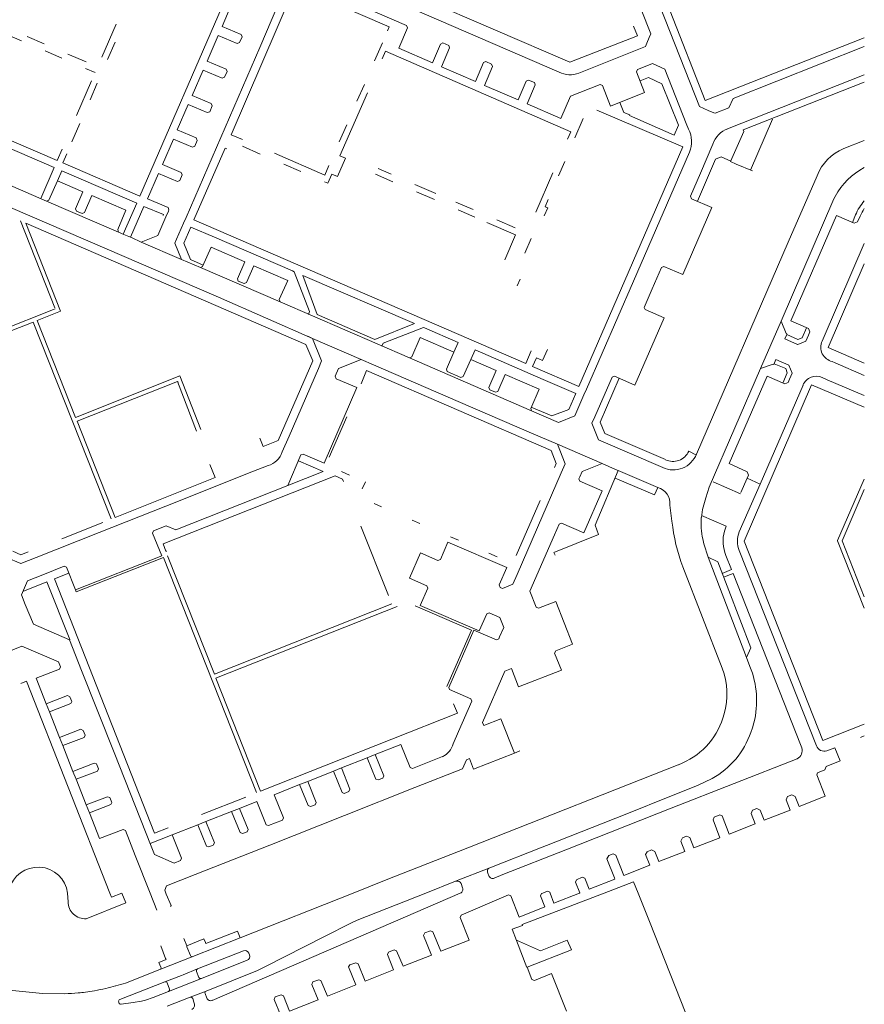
# Model space of a CAD drawing. Extents: x 145000 to 155000, y 457500 to 470000.
# Tile 473 of 548: x 154794 to 155000, y 464973 to 465213. Entities that reach past the tile are written whole.
import ezdxf

# ---------------------------------------------------------------- set-up
doc = ezdxf.new("R2010")
doc.units = 0
doc.header["$LTSCALE"] = 0.2
doc.header["$MEASUREMENT"] = 0
doc.layers.add('kant verharding', color=252, linetype='Continuous', lineweight=0)

msp = doc.modelspace()

# ---------------------------------------------------------------- linework, layer by layer
at = {"layer": 'kant verharding', "lineweight": 0}
for p, q in [((154883.63, 465222.24), (154928.1, 465203.03)), ((154952.6, 465215.52), (154961.16, 465193.68)), ((154817.22, 465212.32), (154813.73, 465204.27)), ((154883.53, 465210.71), (154883.92, 465211.68)), ((154944.58, 465209.5), (154943.62, 465211.83)), ((154789.17, 465210.39), (154794.09, 465208.28)), ((154795.5, 465209.32), (154799.68, 465207.52)), ((154928.1, 465203.03), (154944.58, 465209.5)), ((154961.16, 465193.68), (155000, 465209.02)), ((154815.11, 465203.68), (154816.96, 465207.91)), ((154880.37, 465203.38), (154882.27, 465207.78)), ((154799.87, 465205.79), (154803.97, 465204.02)), ((154805.44, 465205.04), (154809.88, 465203.11)), ((154809.78, 465201.53), (154812.11, 465200.53)), ((154948.27, 465202.69), (154946.06, 465201.83)), ((154945.22, 465198.45), (154947.31, 465199.31)), ((154966.62, 465186.77), (155000, 465199.93)), ((154811.25, 465198.49), (154807.58, 465190.03)), ((154810.89, 465193.86), (154812.61, 465197.89)), ((154876.05, 465193.51), (154877.88, 465197.61)), ((155000, 465198.19), (154970.41, 465186.5)), ((154934.64, 465191.35), (154955.68, 465182.34)), ((154808.39, 465188.08), (154806.45, 465183.6)), ((154871.72, 465183.58), (154873.55, 465187.72)), ((154931.35, 465189.27), (154929.31, 465184.58)), ((154977.61, 465189.12), (154972.21, 465176.67)), ((154970.57, 465186.11), (154967.35, 465178.76)), ((154970.41, 465186.5), (154970.57, 465186.11)), ((154852.45, 465180.59), (154848.08, 465182.48)), ((155000, 465183.89), (154994.98, 465181.91)), ((154836.24, 465164.5), (154843.83, 465182.04)), ((154843.83, 465182.04), (154844.29, 465181.89)), ((154855.96, 465180.77), (154868.2, 465175.44)), ((154967.4, 465178.86), (154965.06, 465179.88)), ((154862.33, 465176.33), (154858.24, 465178.1)), ((154868.2, 465175.44), (154869.23, 465177.78)), ((154926.81, 465178.8), (154925.27, 465175.26)), ((154884.86, 465173.83), (154880.63, 465175.67)), ((154884.45, 465175.67), (154881.23, 465177.07)), ((154923.91, 465175.97), (154919.72, 465166.38)), ((154890.18, 465173.19), (154895.34, 465170.96)), ((154890.64, 465171.33), (154894.98, 465169.45)), ((154795.55, 465165.73), (154788.19, 465168.88)), ((154800.25, 465169.11), (154817.77, 465161.53)), ((154900.2, 465168.85), (154904.45, 465167.01)), ((154922.77, 465169.49), (154922, 465167.7)), ((154900.77, 465166.93), (154904.84, 465165.17)), ((154922.67, 465167.41), (154921.83, 465165.46)), ((154922, 465167.7), (154922.67, 465167.41)), ((154997.11, 465163.89), (154997.88, 465165.71)), ((154802.23, 465143.05), (154793.88, 465164.25)), ((154863.58, 465134.08), (154795.18, 465163.69)), ((154795.18, 465163.69), (154803.62, 465142.16)), ((154917.28, 465129.43), (154836.24, 465164.5)), ((154910.23, 465164.5), (154914.72, 465162.55)), ((154823.38, 465159.1), (154833.17, 465154.84)), ((154841.3, 465160.31), (154860.33, 465152.02)), ((154917.1, 465156.39), (154918.65, 465159.97)), ((155000, 465158.72), (154997.23, 465152.33)), ((155000, 465153.8), (154991.14, 465133.35)), ((154857.29, 465144.44), (154837.82, 465152.87)), ((154997.23, 465152.33), (154989.67, 465134.89)), ((154915.16, 465148.35), (154915.9, 465150.05)), ((154773.14, 465131.22), (154802.33, 465142.79)), ((154803.62, 465142.16), (154797.94, 465139.93)), ((154796.93, 465139.54), (154773.48, 465130.27)), ((154796.93, 465139.54), (154816.02, 465091.43)), ((154807.32, 465116.22), (154797.94, 465139.93)), ((154974.62, 465128.15), (154979.66, 465139.77)), ((154979.66, 465139.77), (154980.92, 465136.71)), ((154981.09, 465136.64), (154980.92, 465136.71)), ((154981.04, 465136.48), (154981.09, 465136.64)), ((154864.09, 465136.12), (154865.24, 465135.55)), ((154865.24, 465135.55), (154867.44, 465130.02)), ((154865.24, 465135.55), (154877.07, 465130.42)), ((154981.04, 465136.48), (154980.61, 465135.47)), ((154980.61, 465135.47), (154983.67, 465134.05)), ((154865.26, 465130.08), (154863.58, 465134.08)), ((154918.64, 465132.54), (154917.28, 465129.43)), ((155000, 465129.49), (154991.14, 465133.35)), ((154856.82, 465110.56), (154865.26, 465130.08)), ((154867.44, 465130.02), (154866.64, 465128.16)), ((154871.57, 465128.21), (154877.07, 465130.42)), ((154877.07, 465130.42), (154880.08, 465129.1)), ((154888.86, 465130.8), (154918.73, 465117.84)), ((154977.89, 465129.2), (154978.39, 465130.38)), ((154992.17, 465129.92), (154992.89, 465129.54)), ((154992.89, 465129.54), (155000, 465126.47)), ((154866.64, 465128.16), (154859.51, 465111.69)), ((154870.72, 465126.29), (154871.57, 465128.21)), ((154878.42, 465127.66), (154877.08, 465124.46)), ((154923.47, 465108.11), (154878.42, 465127.66)), ((154880.08, 465129.1), (154900.76, 465120.15)), ((154962.12, 465099.22), (154974.62, 465128.15)), ((154974.62, 465128.15), (154977.72, 465129.28)), ((154977.72, 465129.28), (154977.89, 465129.2)), ((154832.81, 465126.38), (154807.32, 465116.22)), ((154807.7, 465115.28), (154832.26, 465125.04)), ((154832.26, 465125.04), (154836.85, 465112.9)), ((154832.26, 465125.04), (154832.36, 465124.73)), ((154837.91, 465113.32), (154832.81, 465126.38)), ((154870.95, 465125.7), (154870.72, 465126.29)), ((154876.06, 465123.52), (154870.95, 465125.7)), ((154921.57, 465125.51), (154929.52, 465122.09)), ((154990.93, 465125.45), (154989.74, 465125.98)), ((154990.93, 465125.45), (155000, 465121.61)), ((154876.06, 465123.52), (154868.04, 465105.04)), ((154970.64, 465085.96), (154987.14, 465124.17)), ((154985.03, 465124.11), (154974.54, 465099.96)), ((155000, 465118.73), (154987.14, 465124.17)), ((154900.76, 465120.15), (154918.68, 465112.4)), ((154817, 465091.8), (154807.7, 465115.28)), ((154869.3, 465106.54), (154873.57, 465116.39)), ((154852.35, 465111.13), (154853.17, 465109.13)), ((154856.82, 465110.56), (154853.17, 465109.13)), ((154859.51, 465111.69), (154857.82, 465107.79)), ((154918.68, 465112.4), (154925.02, 465109.68)), ((154924.73, 465104.94), (154923.47, 465108.11)), ((154925.02, 465109.68), (154926.92, 465104.85)), ((154935.94, 465104.94), (154925.02, 465109.68)), ((154958.85, 465107.06), (154957.11, 465107.96)), ((154859.14, 465099.6), (154862.37, 465107.05)), ((154861.76, 465105.65), (154867.8, 465103.02)), ((154862.92, 465107.26), (154862.37, 465107.05)), ((154868.04, 465105.04), (154862.92, 465107.26)), ((154850.4, 465102.91), (154829.4, 465094.56)), ((154841.46, 465101.53), (154840.09, 465104.75)), ((154854.34, 465104.46), (154850.4, 465102.91)), ((154867.8, 465103.02), (154859.14, 465099.6)), ((154874.28, 465102.16), (154872.27, 465103.05)), ((154924.3, 465104), (154924.73, 465104.94)), ((154925.96, 465102.65), (154926.92, 465104.85)), ((154931.06, 465103.03), (154930.48, 465101.71)), ((154935.94, 465104.94), (154931.06, 465103.03)), ((154934.23, 465089.92), (154939.87, 465103.22)), ((154939.19, 465103.52), (154935.94, 465104.94)), ((154939.87, 465103.22), (154939.19, 465103.52)), ((154949.53, 465099.09), (154939.87, 465103.22)), ((154817, 465091.8), (154841.46, 465101.53)), ((154828.7, 465085.37), (154870.74, 465101.96)), ((154870.74, 465101.96), (154872.54, 465101.16)), ((154872.54, 465101.16), (154872.74, 465100.57)), ((154878.11, 465100.53), (154877.31, 465098.8)), ((154920.19, 465089.32), (154925.96, 465102.65)), ((154930.48, 465101.71), (154930.27, 465101.22)), ((154930.27, 465101.22), (154930.48, 465100.65)), ((154930.48, 465100.65), (154935.93, 465098.3)), ((154963.07, 465100.49), (154969.74, 465097.58)), ((154971.35, 465101.36), (154969.86, 465097.87)), ((154974.54, 465099.96), (154971.35, 465101.36)), ((154831.82, 465088.76), (154859.14, 465099.6)), ((154935.93, 465098.3), (154931.5, 465088.01)), ((154974.54, 465099.96), (154969.46, 465088.24)), ((154994.57, 465086.1), (155000, 465098.61)), ((154914.98, 465082.47), (154920.81, 465095.95)), ((154829.4, 465094.56), (154813.11, 465088.09)), ((154882.09, 465094.36), (154880.23, 465095.17)), ((154953.02, 465090.85), (154952.5, 465094.8)), ((154960.46, 465093.75), (154960.19, 465091.78)), ((154891.45, 465090.32), (154889.56, 465091.14)), ((154803.98, 465086.59), (154813.95, 465090.57)), ((154826.12, 465087.97), (154826.38, 465088.54)), ((154826.38, 465088.54), (154829.46, 465089.76)), ((154829.46, 465089.76), (154831.82, 465088.76)), ((154877.04, 465089.65), (154883.74, 465072.75)), ((154915.18, 465077.81), (154920.19, 465089.32)), ((154925.45, 465090.15), (154924.34, 465087.56)), ((154926.02, 465090.39), (154925.45, 465090.15)), ((154931.5, 465088.01), (154926.02, 465090.39)), ((154935.08, 465087.61), (154934.23, 465089.92)), ((154813.11, 465088.09), (154797.7, 465082.04)), ((154828.36, 465082.39), (154826.12, 465087.97)), ((154900.83, 465086.27), (154898.91, 465087.09)), ((154924.34, 465087.56), (154918.31, 465073.77)), ((154924.15, 465083.25), (154935.08, 465087.61)), ((155000, 465069.59), (154993.49, 465086.05)), ((154994.57, 465086.1), (155000, 465072.38)), ((154829.4, 465083.51), (154828.7, 465085.37)), ((154896.44, 465081.52), (154898.28, 465085.77)), ((154898.28, 465085.77), (154912.67, 465079.53)), ((154969.45, 465083.68), (154988.31, 465035.98)), ((154989.89, 465037.29), (154970.64, 465085.96)), ((154793.96, 465080.5), (154790.48, 465082.02)), ((154793.97, 465082.66), (154791.96, 465083.51)), ((154797.7, 465082.04), (154793.96, 465080.5)), ((154795.71, 465083.42), (154793.97, 465082.66)), ((154807.33, 465074.06), (154828.36, 465082.39)), ((154828.84, 465082.04), (154807.49, 465073.58)), ((154851.56, 465024.54), (154828.84, 465082.04)), ((154829.59, 465083.57), (154829.4, 465083.51)), ((154829.81, 465082.37), (154841.23, 465053.49)), ((154888.9, 465076.91), (154891.59, 465083.11)), ((154891.59, 465083.11), (154895.86, 465081.29)), ((154895.86, 465081.29), (154896.44, 465081.52)), ((154910.35, 465082.15), (154908.29, 465083.04)), ((154924.47, 465082.57), (154924.15, 465083.25)), ((154961.89, 465082.07), (154971.22, 465057.6)), ((154799.34, 465077.8), (154804.57, 465079.89)), ((154804.57, 465079.89), (154805.13, 465079.66)), ((154805.13, 465079.66), (154807.33, 465074.06)), ((154912.67, 465079.53), (154910.82, 465075.28)), ((154965.29, 465054.95), (154955.67, 465079.69)), ((154795.59, 465076.33), (154799.34, 465077.8)), ((154805.69, 465078.19), (154802.14, 465076.77)), ((154826.62, 465014.66), (154802.14, 465076.77)), ((154893.14, 465075.09), (154888.9, 465076.91)), ((154914.17, 465075.48), (154915.18, 465077.81)), ((154794.08, 465072.87), (154795.59, 465076.33)), ((154794.08, 465072.87), (154795.59, 465076.33)), ((154800.32, 465076.04), (154794.42, 465073.66)), ((154805.92, 465062), (154800.32, 465076.04)), ((154807.49, 465073.58), (154807.33, 465074.06)), ((154891.52, 465070.25), (154893.38, 465074.54)), ((154893.38, 465074.54), (154893.14, 465075.09)), ((154910.82, 465075.28), (154911.06, 465074.69)), ((154911.06, 465074.69), (154911.64, 465074.46)), ((154911.64, 465074.46), (154914.17, 465075.48)), ((154795.03, 465070.49), (154794.08, 465072.87)), ((154918.31, 465073.77), (154919.85, 465069.88)), ((154797.01, 465065.68), (154795.03, 465070.49)), ((154841.23, 465053.49), (154884.59, 465070.67)), ((154841.79, 465052.6), (154885.86, 465070.05)), ((154904.01, 465064.26), (154890.27, 465070.16)), ((154905.9, 465064.04), (154891.52, 465070.25)), ((154919.85, 465069.88), (154920.43, 465069.62)), ((154920.43, 465069.62), (154924.62, 465071.27)), ((154924.62, 465071.27), (154928.75, 465060.86)), ((154907.79, 465068.27), (154905.9, 465064.04)), ((154908.34, 465068.5), (154907.79, 465068.27)), ((154910.94, 465067.37), (154908.34, 465068.5)), ((154911.92, 465064.93), (154910.94, 465067.37)), ((154805.87, 465061.85), (154797.01, 465065.68)), ((154910.89, 465062.59), (154911.92, 465064.93)), ((154805.87, 465061.85), (154805.92, 465062)), ((154898.04, 465050.5), (154904.01, 465064.26)), ((154898.49, 465050.2), (154904.62, 465064.25)), ((154904.62, 465064.25), (154910.12, 465061.85)), ((154910.12, 465061.85), (154910.7, 465062.09)), ((154910.7, 465062.09), (154910.89, 465062.59)), ((154788.17, 465057.89), (154794.19, 465060.31)), ((154794.19, 465060.31), (154803.15, 465056.47)), ((154805.87, 465061.85), (154808.8, 465054.41)), ((154928.75, 465060.86), (154924.62, 465059.22)), ((154924.62, 465059.22), (154924.36, 465058.63)), ((154924.36, 465058.63), (154925.99, 465054.47)), ((154803.15, 465056.47), (154803.64, 465055.25)), ((154803.64, 465055.25), (154803.37, 465054.7)), ((154912.17, 465054.23), (154913.8, 465054.85)), ((154915.56, 465050.37), (154913.8, 465054.85)), ((154803.37, 465054.7), (154797.67, 465052.49)), ((154800.17, 465046.22), (154797.67, 465052.49)), ((154808.8, 465054.41), (154816.73, 465034.36)), ((154841.23, 465053.49), (154841.39, 465053.57)), ((154841.79, 465052.6), (154841.6, 465052.53)), ((154841.6, 465052.53), (154852.5, 465024.9)), ((154906.75, 465041.68), (154912.17, 465054.23)), ((154925.99, 465054.47), (154915.56, 465050.37)), ((154795.31, 465051.76), (154793.94, 465051.19)), ((154815.73, 465000), (154795.31, 465051.76)), ((154898.69, 465049.73), (154898.49, 465050.2)), ((154805.37, 465048.24), (154800.17, 465046.22)), ((154805.94, 465047.99), (154805.37, 465048.24)), ((154806.38, 465046.85), (154805.94, 465047.99)), ((154903.86, 465047.49), (154898.69, 465049.73)), ((154800.17, 465046.22), (154800.94, 465044.29)), ((154800.94, 465044.29), (154806.15, 465046.29)), ((154806.15, 465046.29), (154806.38, 465046.85)), ((154899.67, 465046.26), (154900.64, 465043.96)), ((154904.1, 465046.91), (154900.87, 465039.45)), ((154903.86, 465047.49), (154904.1, 465046.91)), ((154803.42, 465038), (154800.94, 465044.29)), ((154900.64, 465043.96), (154852.5, 465024.9)), ((154965.47, 465042.77), (154965.75, 465043.79)), ((154907.02, 465040.91), (154906.75, 465041.68)), ((154911.2, 465042.56), (154907.02, 465040.91)), ((154914.51, 465034.21), (154911.2, 465042.56)), ((154989.89, 465037.29), (155000, 465041.29)), ((154808.64, 465040.01), (154803.42, 465038)), ((154803.42, 465038), (154804.2, 465036.05)), ((154804.2, 465036.05), (154809.4, 465038.05)), ((154809.2, 465039.74), (154808.64, 465040.01)), ((154809.65, 465038.61), (154809.2, 465039.74)), ((154809.4, 465038.05), (154809.65, 465038.61)), ((154900.87, 465039.45), (154899.57, 465036.47)), ((155000, 465038.4), (154999.05, 465038.02)), ((154806.67, 465029.74), (154804.2, 465036.05)), ((154886.79, 465036.3), (154880.51, 465033.82)), ((154889.05, 465030.66), (154886.79, 465036.3)), ((154984.75, 465035.49), (154984.45, 465036.28)), ((154990.86, 465034.75), (154992.81, 465035.51)), ((154992.81, 465035.51), (154994.1, 465032.27)), ((154816.73, 465034.36), (154825.79, 465011.46)), ((154878.56, 465033.05), (154880.51, 465033.82)), ((154880.51, 465033.82), (154882.59, 465028.68)), ((154896.96, 465033.33), (154889.62, 465030.4)), ((154904.56, 465030.26), (154914.51, 465034.21)), ((154915.84, 465034.77), (154914.51, 465034.21)), ((154811.87, 465031.77), (154806.67, 465029.74)), ((154812.44, 465031.54), (154811.87, 465031.77)), ((154812.9, 465030.38), (154812.44, 465031.54)), ((154878.56, 465033.05), (154872.26, 465030.56)), ((154880.64, 465027.86), (154878.56, 465033.05)), ((154901.88, 465030.38), (154902.81, 465032.58)), ((154902.81, 465032.58), (154903.54, 465032.89)), ((154903.54, 465032.89), (154904.56, 465030.26)), ((154939.02, 465025.23), (154954.57, 465031.37)), ((154952.81, 465020.72), (154983.59, 465032.83)), ((154806.67, 465029.74), (154807.45, 465027.81)), ((154807.45, 465027.81), (154812.66, 465029.82)), ((154812.66, 465029.82), (154812.9, 465030.38)), ((154870.31, 465029.76), (154864.03, 465027.29)), ((154870.31, 465029.76), (154872.26, 465030.56)), ((154872.41, 465024.61), (154870.31, 465029.76)), ((154872.26, 465030.56), (154874.34, 465025.39)), ((154882.59, 465028.68), (154882.37, 465028.1)), ((154889.62, 465030.4), (154889.05, 465030.66)), ((154890.22, 465025.79), (154901.88, 465030.38)), ((154809.94, 465021.54), (154807.45, 465027.81)), ((154862.06, 465026.5), (154855.8, 465024.02)), ((154862.06, 465026.5), (154864.03, 465027.29)), ((154864.15, 465021.36), (154862.06, 465026.5)), ((154864.03, 465027.29), (154866.1, 465022.14)), ((154881.21, 465027.64), (154880.64, 465027.86)), ((154882.37, 465028.1), (154881.21, 465027.64)), ((154815.11, 465023.55), (154809.94, 465021.54)), ((154815.7, 465023.31), (154815.11, 465023.55)), ((154848.9, 465023.46), (154838.06, 465019.19)), ((154855.8, 465024.02), (154858.08, 465018.39)), ((154872.95, 465024.36), (154872.41, 465024.61)), ((154874.1, 465024.83), (154872.95, 465024.36)), ((154872.99, 465018.96), (154890.22, 465025.79)), ((154874.34, 465025.39), (154874.1, 465024.83)), ((154920.86, 465018.08), (154939.02, 465025.23)), ((154942.02, 465019.39), (154952.52, 465023.58)), ((154809.94, 465021.54), (154810.71, 465019.59)), ((154810.71, 465019.59), (154815.91, 465021.6)), ((154816.15, 465022.16), (154815.7, 465023.31)), ((154815.91, 465021.6), (154816.15, 465022.16)), ((154851.59, 465022.37), (154847.39, 465020.69)), ((154853.9, 465016.71), (154851.59, 465022.37)), ((154864.74, 465021.12), (154864.15, 465021.36)), ((154865.86, 465021.57), (154864.74, 465021.12)), ((154866.1, 465022.14), (154865.86, 465021.57)), ((154813.19, 465013.3), (154810.71, 465019.59)), ((154845.44, 465019.93), (154839.16, 465017.45)), ((154845.44, 465019.93), (154847.39, 465020.69)), ((154847.5, 465014.78), (154845.44, 465019.93)), ((154847.39, 465020.69), (154849.47, 465015.54)), ((154854.79, 465011.72), (154872.99, 465018.96)), ((154922.36, 465011.65), (154942.02, 465019.39)), ((154952.81, 465020.72), (154927.05, 465010.53)), ((154837.2, 465016.66), (154830.92, 465014.19)), ((154837.2, 465016.66), (154839.16, 465017.45)), ((154839.28, 465011.49), (154837.2, 465016.66)), ((154839.16, 465017.45), (154841.23, 465012.28)), ((154854.46, 465016.47), (154853.9, 465016.71)), ((154857.85, 465017.81), (154854.46, 465016.47)), ((154858.08, 465018.39), (154857.85, 465017.81)), ((154900.84, 465010.17), (154920.86, 465018.08)), ((154818.91, 465015.52), (154813.19, 465013.3)), ((154819.48, 465015.26), (154818.91, 465015.52)), ((154821.89, 465009.16), (154819.48, 465015.26)), ((154830.92, 465014.19), (154825.54, 465012.1)), ((154829.91, 465015.97), (154826.62, 465014.66)), ((154830.92, 465014.19), (154833.19, 465008.52)), ((154848.07, 465014.54), (154847.5, 465014.78)), ((154849.23, 465014.99), (154848.07, 465014.54)), ((154849.47, 465015.54), (154849.23, 465014.99)), ((154825.79, 465011.46), (154826.62, 465009.39)), ((154836.58, 465004.55), (154854.79, 465011.72)), ((154839.84, 465011.27), (154839.28, 465011.49)), ((154840.97, 465011.7), (154839.84, 465011.27)), ((154841.23, 465012.28), (154840.97, 465011.7)), ((154921.32, 465011.24), (154922.36, 465011.65)), ((154825.51, 465000), (154821.89, 465009.16)), ((154826.62, 465009.39), (154831.43, 465007.34)), ((154883.64, 465003.37), (154900.84, 465010.17)), ((154921.32, 465011.24), (154908.49, 465006.18)), ((154938.67, 465009.58), (154937.63, 465009.19)), ((154832.96, 465007.94), (154831.43, 465007.34)), ((154833.19, 465008.52), (154832.96, 465007.94)), ((154829.56, 465001.78), (154836.58, 465004.55)), ((154900.17, 465002.87), (154908.49, 465006.18)), ((154908.06, 465004.88), (154908.31, 465004.19)), ((154875.15, 465000), (154883.64, 465003.37)), ((154900.17, 465002.87), (154892.89, 465000)), ((154900.32, 465002.92), (154900.17, 465002.87)), ((154901.86, 465001.28), (154901.48, 465002.31)), ((154936.46, 465000), (154943.6, 465002.75)), ((154944.79, 465000), (154943.6, 465002.75)), ((154805.5, 464997.88), (154805.39, 465000)), ((154827.15, 464995.85), (154825.51, 465000)), ((154829.12, 465000.71), (154829.56, 465001.78)), ((154829.36, 465000), (154829.12, 465000.71)), ((154829.45, 464999.73), (154829.36, 465000)), ((154840.7, 464973.78), (154901.31, 465000)), ((154847.51, 464989.06), (154875.15, 465000)), ((154947.53, 464993.07), (154944.79, 465000)), ((154947.53, 464993.07), (154959.91, 464961.63)), ((154834.49, 464987.1), (154833.77, 464988.9)), ((154835.97, 464984.49), (154847.51, 464989.06)), ((154828.15, 464987.08), (154829.33, 464984.01)), ((154848.33, 464985.91), (154837.12, 464981.45)), ((154849.79, 464984.89), (154849.63, 464985.31)), ((154835.97, 464984.49), (154827.9, 464981.32)), ((154849.26, 464983.57), (154838.05, 464979.13)), ((154827.9, 464981.32), (154819.53, 464978)), ((154833.6, 464980.05), (154837.12, 464981.45)), ((154836.88, 464980.86), (154837.47, 464979.39)), ((154818.17, 464973.97), (154829.11, 464978.29)), ((154829.11, 464978.29), (154833.17, 464979.89)), ((154838.05, 464979.13), (154830.06, 464975.96)), ((154833.6, 464980.05), (154833.17, 464979.89)), ((154838.95, 464975.44), (154839.42, 464974.31)), ((154817.91, 464973.22), (154817.86, 464973.4)), ((154835.94, 464974.22), (154836.23, 464973.34))]:
    msp.add_line(p, q, dxfattribs=at)
at = {"layer": 'kant verharding', "lineweight": 0, "flags": 128}
for points in [[(154912.21, 465299.82), (154923.25, 465271.97), (154947.83, 465209.94), (154947.48, 465209.1)], [(154925.45, 465200.61), (154886.49, 465217.45), (154859.85, 465229.06)], [(154825.08, 465226.75), (154843.92, 465218.6), (154823.01, 465170.28)], [(154848.12, 465184.14), (154845.32, 465185.32), (154860.32, 465220.24), (154862.37, 465221.05), (154883.92, 465211.68)], [(154888.45, 465211.47), (154888.19, 465212.04), (154864.98, 465222.08), (154863.62, 465222.69)], [(154948.66, 465221.37), (154948.43, 465220.8), (154950.14, 465216.56), (154959.72, 465192.22), (154961.89, 465191.27), (154963.26, 465190.67)], [(154857.34, 465218.36), (154856.75, 465216.98), (154852.31, 465206.65), (154834.31, 465165.08)], [(154842.14, 465209.56), (154846.79, 465207.6), (154847.38, 465207.83), (154847.99, 465209.22), (154847.76, 465209.8), (154843.1, 465211.75), (154845.77, 465217.96), (154850.06, 465216.17), (154850.63, 465216.42), (154850.99, 465217.36), (154850.79, 465217.95), (154847.67, 465219.28)], [(154888.45, 465211.47), (154886.31, 465206.43), (154894.54, 465202.85), (154896.48, 465207.47), (154897.06, 465207.74), (154898.47, 465207.11), (154898.71, 465206.53), (154896.74, 465201.91), (154904.99, 465198.34), (154906.95, 465202.94), (154907.54, 465203.19), (154908.94, 465202.57), (154909.18, 465202), (154907.21, 465197.38), (154915.46, 465193.81), (154917.43, 465198.44), (154917.99, 465198.66), (154919.41, 465198.06), (154919.63, 465197.48), (154917.65, 465192.86), (154925.9, 465189.28), (154928.24, 465194.75)], [(154804.02, 465181.77), (154802.81, 465179.03), (154776.88, 465190.21), (154785.36, 465209.66)], [(154830.02, 465166.63), (154830.13, 465166.93), (154829.91, 465167.5), (154824.87, 465169.63), (154827.55, 465175.86), (154832.2, 465173.88), (154832.83, 465174.12), (154833.39, 465175.53), (154833.16, 465176.09), (154828.52, 465178.07), (154831.21, 465184.26), (154835.87, 465182.3), (154836.44, 465182.53), (154837.04, 465183.93), (154836.8, 465184.52), (154832.16, 465186.48), (154834.84, 465192.69), (154839.49, 465190.73), (154840.09, 465190.95), (154840.7, 465192.36), (154840.46, 465192.94), (154835.8, 465194.89), (154838.49, 465201.12), (154843.15, 465199.17), (154843.71, 465199.39), (154844.33, 465200.79), (154844.1, 465201.37), (154839.45, 465203.33), (154842.14, 465209.56)], [(154947.48, 465209.1), (154946.89, 465207.72), (154946.51, 465206.84), (154930.28, 465200.36)], [(154963.26, 465190.67), (154963.55, 465190.56), (154966.93, 465191.85), (154967.95, 465194.2), (155000, 465206.88)], [(154927.49, 465184.23), (154928.32, 465186.02), (154883.04, 465205.71), (154882.23, 465203.83)], [(154946.06, 465201.83), (154944.62, 465201.26), (154944.38, 465200.67), (154946.32, 465195.65), (154938.01, 465192.29), (154936.01, 465197.36)], [(154957.07, 465186.65), (154956.52, 465188.06), (154951.24, 465201.33), (154948.27, 465202.69)], [(154942.71, 465190.14), (154942.63, 465189.98), (154953.56, 465185.23), (154954.6, 465187.65), (154950.55, 465197.79), (154947.31, 465199.31)], [(154938.01, 465192.29), (154936.01, 465197.36), (154935.44, 465197.6), (154928.24, 465194.75)], [(154878.64, 465195.56), (154871.86, 465180.13), (154873.27, 465179.6), (154871.35, 465175.07), (154869.94, 465175.64), (154868.98, 465173.46), (154868.1, 465173.84)], [(154942.71, 465190.14), (154941.23, 465190.78), (154940.25, 465193.2)], [(154772.73, 465181.03), (154776, 465188.51), (154802.07, 465177.28), (154798.84, 465169.72)], [(154766.68, 465183.63), (154800.25, 465169.11), (154800.8, 465169.33), (154802.87, 465174.08)], [(154955.68, 465182.34), (154930.27, 465123.79), (154918.92, 465128.69), (154919.9, 465130.8), (154921.41, 465130.12), (154922.62, 465132.85)], [(154962.77, 465167.51), (154957.76, 465169.69), (154957.52, 465170.29), (154960.01, 465175.95), (154963, 465182.99)], [(154823.01, 465170.28), (154804.25, 465178.43), (154805.17, 465180.64)], [(154931.52, 465121.73), (154932.13, 465123.13), (154943.65, 465149.56), (154957.3, 465181.08)], [(154965.06, 465179.88), (154963.69, 465179.33), (154959.23, 465169.05)], [(154967.35, 465178.76), (154968.73, 465178.16), (154972.67, 465176.47)], [(154818.99, 465160.99), (154822.29, 465168.6), (154803.93, 465176.53), (154802.87, 465174.08)], [(154988.46, 465175.29), (154981.39, 465159.03), (154958.99, 465107.28)], [(154802.87, 465174.08), (154809.12, 465171.39), (154807.3, 465167.24), (154807.55, 465166.67), (154808.96, 465166.05), (154809.53, 465166.29), (154811.32, 465170.43), (154819.62, 465166.85), (154817.61, 465162.13), (154817.77, 465161.53), (154819.09, 465160.95)], [(154992.88, 465170.24), (154992.58, 465169.65), (154979.66, 465139.77)], [(154865.24, 465135.55), (154842.21, 465145.59), (154795.55, 465165.73)], [(154819.09, 465160.95), (154820.3, 465160.45), (154821.02, 465160.16), (154823.38, 465159.1), (154827.38, 465160.66), (154829.41, 465165.27), (154830.02, 465166.63)], [(154828.72, 465165.59), (154828.82, 465165.8), (154823.98, 465167.81), (154820.71, 465160.28)], [(154950.77, 465103.97), (154935.09, 465110.76), (154933.45, 465114.82), (154934.16, 465116.36), (154938.37, 465126.07), (154938.95, 465126.31), (154943.95, 465124.1), (154951.08, 465140.55), (154946.45, 465142.57), (154946.21, 465143.11), (154948.14, 465147.62), (154950.47, 465152.89), (154951.01, 465153.1), (154955.65, 465151.13), (154962.77, 465167.51)], [(154986.38, 465137.96), (154982.04, 465139.85), (154993.19, 465165.6), (154997.55, 465163.7), (154998.37, 465164.04), (154998.97, 465165.38)], [(154847.08, 465149.55), (154846.87, 465150.11), (154848.67, 465154.24), (154840.42, 465157.84), (154838.37, 465153.11), (154837.82, 465152.87), (154833.17, 465154.84), (154831.55, 465158.84), (154832.02, 465159.79), (154833.7, 465163.7), (154834.31, 465165.08)], [(154907.78, 465163.9), (154914.82, 465160.85), (154912.18, 465154.75)], [(154838.52, 465153.47), (154835.37, 465154.81), (154833.8, 465158.8), (154835.49, 465162.76), (154841.3, 465160.31)], [(154925.26, 465115.03), (154918.73, 465117.84), (154918.5, 465118.4), (154920.56, 465123.13), (154912.28, 465126.72), (154910.47, 465122.6), (154909.9, 465122.37), (154908.49, 465122.96), (154908.28, 465123.53), (154910.07, 465127.67), (154903.86, 465130.37), (154902.04, 465126.22), (154901.47, 465126), (154898.13, 465127.45), (154897.91, 465128.01), (154899.73, 465132.16), (154891.47, 465135.74), (154889.44, 465131.01), (154888.86, 465130.8), (154857.29, 465144.44), (154857.08, 465145.02), (154859.14, 465149.73), (154850.89, 465153.3), (154849.07, 465149.17), (154848.51, 465148.94), (154847.08, 465149.55)], [(154860.33, 465152.02), (154860.73, 465151.85), (154864.47, 465142.11), (154864.2, 465141.41)], [(154866.36, 465141.39), (154862.84, 465150.94), (154890.1, 465139.16), (154880.43, 465135.3), (154866.36, 465141.39)], [(154882.13, 465133.67), (154882.44, 465134.34), (154892.28, 465138.22), (154892.55, 465138.11)], [(154892.55, 465138.11), (154900.76, 465134.55), (154899.73, 465132.16)], [(154981.04, 465136.48), (154983.74, 465135.26), (154984.84, 465135.72), (154985.91, 465138.16)], [(154986.39, 465136.31), (154986.73, 465137.12), (154986.38, 465137.96)], [(154983.74, 465134.08), (154985.75, 465134.83), (154986.39, 465136.31)], [(154903.86, 465130.37), (154904.91, 465132.74), (154921.57, 465125.51)], [(154977.96, 465129.36), (154980.8, 465128.17), (154981.14, 465127.09), (154980.09, 465124.62)], [(154978.39, 465130.38), (154981.59, 465128.99), (154982.37, 465127.03), (154981.74, 465125.55)], [(154951.42, 465105.91), (154936.62, 465112.3), (154935.49, 465115.09), (154940.08, 465125.81)], [(154981.74, 465125.55), (154981.39, 465124.73), (154980.55, 465124.42), (154976.24, 465126.32), (154966.95, 465104.95), (154971.35, 465102.97), (154971.69, 465102.14), (154971.35, 465101.36)], [(154929.52, 465122.09), (154927.83, 465118.2), (154923.68, 465116.62), (154918.66, 465118.77)], [(154925.26, 465115.03), (154929.3, 465116.63), (154931.52, 465121.73)], [(154949.53, 465099.09), (154948.76, 465097.29), (154939.1, 465101.39)], [(155000, 465101.18), (154993.47, 465086.16), (155000, 465101.18)], [(154960.46, 465093.75), (154961.26, 465096.57), (154962.12, 465099.22)], [(154965.81, 465088.44), (154966.27, 465089.67), (154960.25, 465092.23)], [(154960.53, 465086.53), (154960.8, 465085.31), (154961.89, 465082.07), (154964.21, 465080.98), (154972.27, 465059.9), (154971.22, 465057.6), (154972.06, 465055.36)], [(154965.3, 465078.13), (154967.54, 465079.05), (154966.2, 465082.46)], [(154984.45, 465036.28), (154967.95, 465078.07), (154965.62, 465077.21)], [(154973.03, 465041.6), (154972.72, 465040.41), (154972.3, 465039.27)], [(154994.1, 465032.27), (154990.7, 465030.89), (154990.39, 465030.13), (154988.56, 465029.38), (154988.37, 465028.92), (154990.43, 465023.65), (154984.09, 465021.14), (154983.14, 465023.63), (154982.29, 465024.01), (154981.25, 465023.59), (154980.89, 465022.78), (154981.86, 465020.28), (154975.51, 465017.77), (154974.59, 465020.28), (154973.77, 465020.65), (154972.68, 465020.24), (154972.34, 465019.4), (154973.31, 465016.9), (154966.97, 465014.4), (154965.24, 465018.86), (154964.7, 465019.09), (154963.31, 465018.54), (154963.05, 465017.9), (154964.74, 465013.53), (154958.39, 465011.05), (154957.42, 465013.55), (154956.6, 465013.9), (154955.57, 465013.48)], [(154962.84, 465027.96), (154959.24, 465026.28), (154952.52, 465023.58)], [(154955.57, 465013.48), (154955.21, 465012.66), (154956.17, 465010.16)], [(154909.59, 465003.66), (154911.66, 465004.53), (154927.05, 465010.53)], [(154938.94, 465003.69), (154937.11, 465008.39), (154937.63, 465009.19)], [(154956.17, 465010.16), (154949.84, 465007.67), (154948.87, 465010.17), (154948.05, 465010.53), (154946.92, 465010.1), (154946.59, 465009.38), (154947.62, 465006.83), (154941.27, 465004.3), (154939.33, 465009.26), (154938.67, 465009.58)], [(154938.94, 465003.69), (154939.05, 465003.4), (154932.76, 465000.93), (154931.69, 465003.61), (154931.11, 465003.86), (154929.72, 465003.26), (154929.46, 465002.68), (154930.52, 465000.03), (154930.45, 465000)], [(154809.93, 464993.72), (154819.59, 464997.57), (154818.65, 464999.97)], [(154818.65, 464999.97), (154816.13, 464998.99), (154815.73, 465000)], [(154830.5, 464996.73), (154830.65, 464996.93), (154829.45, 464999.73)], [(154839.2, 464976.06), (154851.8, 464981.06), (154853.59, 464981.93), (154868.1, 464989.38), (154874.55, 464992.68), (154876.12, 464993.36), (154892.89, 465000)], [(154921.49, 465000), (154921.15, 464999.86), (154920.9, 464999.33), (154921.95, 464996.61), (154915.65, 464994.12), (154913.66, 464999.28), (154913.06, 464999.54), (154901.5, 464994.57), (154901.3, 464994.02), (154903.44, 464988.51), (154896.56, 464985.76), (154894.6, 464990.5), (154894.05, 464990.77)], [(154915.06, 464988.4), (154913.97, 464991.16), (154916.48, 464992.09), (154916.39, 464992.28), (154936.46, 465000)], [(154923.23, 465000), (154923.15, 465000.2), (154922.6, 465000.47), (154921.49, 465000)], [(154930.45, 465000), (154924.19, 464997.53), (154923.23, 465000)], [(154847.51, 464989.06), (154846.87, 464990.65), (154839.18, 464987.63), (154839.05, 464987.94)], [(154894.05, 464990.77), (154892.64, 464990.24), (154892.35, 464989.6), (154894.26, 464984.86), (154887.35, 464982.15), (154885.74, 464985.88), (154885.18, 464986.11), (154883.75, 464985.57), (154883.52, 464984.95), (154885.01, 464981.21), (154878.07, 464978.43), (154876.33, 464982.68), (154875.76, 464982.97), (154874.34, 464982.44), (154874.03, 464981.99), (154875.82, 464977.56), (154868.83, 464974.8), (154867.25, 464978.62), (154866.71, 464978.78), (154865.26, 464978.3), (154865.07, 464977.69), (154866.57, 464973.89), (154859.58, 464971.14), (154858.08, 464974.88), (154857.56, 464975.15), (154856.05, 464974.62), (154855.83, 464973.96), (154857.35, 464970.23)], [(154839.05, 464987.94), (154838.69, 464988.84), (154834.49, 464987.1)], [(154917.59, 464981.81), (154915.06, 464988.4), (154915.06, 464988.48), (154920.94, 464985.84), (154927.45, 464988.47), (154928.44, 464986.13), (154917.63, 464981.88), (154918.82, 464978.84), (154919.44, 464978.63), (154923.61, 464980.31), (154927.23, 464971.13)], [(154834.49, 464987.1), (154834.51, 464986.85), (154835.38, 464984.76)], [(154829.33, 464984.01), (154829.43, 464983.72), (154827.67, 464983.06), (154828.16, 464981.88)], [(154741.99, 464981.14), (154799.23, 464975.45), (154804.72, 464975.39)], [(154829.71, 464978.05), (154830.3, 464976.51), (154830.28, 464976.17), (154830.06, 464975.96)], [(154818.45, 464972.83), (154821.42, 464973.23), (154823.39, 464973.61), (154824.38, 464973.85), (154826.28, 464974.49), (154830.06, 464975.96)], [(154839.2, 464976.06), (154835.33, 464974.53), (154829.7, 464972.36)]]:
    msp.add_lwpolyline(points, dxfattribs=at)
at = {"layer": 'kant verharding', "lineweight": 0}
for centre, radius, start, end in [((154928.14, 465205.87), 5.91, 242.8696, 291.2044), ((154951.34, 465183.62), 6.48, 336.9017, 27.848), ((154968.77, 465181.09), 6.07, 110.7055, 161.7876), ((154999.34, 465171.1), 11.66, 111.9455, 158.9266), ((155008.18, 465161.96), 17.39, 118.0539, 151.5909), ((155009.01, 465161.28), 11.98, 138.7765, 158.3042), ((155009.07, 465161.14), 10.95, 145.8869, 157.2137), ((154992.93, 465133.41), 3.58, 155.6039, 257.7289), ((154988.27, 465122.8), 3.5, 65.2191, 158.0267), ((154852.92, 465109.42), 5.16, 285.9418, 341.6204), ((154953.28, 465109.67), 4.2, 243.7317, 335.8946), ((154953.31, 465109.52), 6.11, 245.4118, 338.4431), ((154948.57, 465095.25), 3.95, 353.4111, 75.9917), ((154997.4, 465095.49), 44.62, 185.9726, 200.7429), ((154976.58, 465090.2), 16.47, 174.5133, 192.8976), ((154975.31, 465086.06), 9.79, 165.9048, 201.5568), ((154974.9, 465085.95), 5.9, 157.1579, 202.5909), ((154949.1, 465048.69), 17.36, 343.5956, 21.1251), ((154951.44, 465046.99), 22.26, 345.9785, 22.0862), ((154948.28, 465048.3), 18.06, 290.3937, 342.1752), ((154952.46, 465046.25), 21.03, 299.5671, 340.6128), ((154894.88, 465037.71), 4.85, 295.3548, 345.1778), ((154982.54, 465034.87), 2.29, 297.1747, 15.7227), ((154990.24, 465036.72), 2.07, 200.8019, 287.603), ((154798.15, 464999.03), 7.3, 7.6092, 165.4316), ((154908.85, 465005.35), 0.914, 113.1608, 210.6027), ((154900.56, 465001.96), 0.988, 20.8604, 103.7368), ((154909.2, 465004.52), 0.948, 200.5554, 294.4594), ((154900.99, 465000.9), 0.954, 289.7187, 23.8303), ((154809.68, 464997.89), 4.18, 180.1624, 273.5036), ((154848.68, 464984.94), 1.02, 20.9732, 109.9403), ((154835.8, 464984.89), 0.44, 198.4663, 293.2315), ((154848.85, 464984.5), 1.02, 293.8506, 22.052), ((154827.8, 464981.71), 0.401, 284.7861, 24.6725), ((154837.3, 464981.03), 0.453, 113.0482, 201.9066), ((154805.67, 465020.37), 44.58, 284.8872, 288.1183), ((154829.27, 464977.82), 0.497, 27.7533, 108.5118), ((154837.9, 464979.57), 0.468, 203.3901, 288.8133), ((154801.64, 465047.97), 72.64, 272.4283, 275.0163), ((154805.87, 465003.28), 27.76, 274.3734, 277.9652), ((154804, 465020.66), 45.23, 277.2634, 280.1288), ((154803.52, 465025.13), 49.71, 279.7733, 282.976), ((154803.63, 465026.38), 50.91, 282.5329, 285.3627), ((154839.48, 464975.58), 0.554, 120.9405, 195.1384), ((154818.31, 464973.53), 0.466, 107.5825, 196.5409), ((154818.36, 464973.27), 0.447, 185.9676, 281.4689), ((154835.43, 464973.97), 0.565, 25.7872, 100.3338), ((154835.07, 464972.69), 1.33, 301.3133, 29.471), ((154840.3, 464974.64), 0.943, 200.2453, 294.7695)]:
    msp.add_arc(centre, radius, start, end, dxfattribs=at)

doc.saveas('drawing.dxf')
